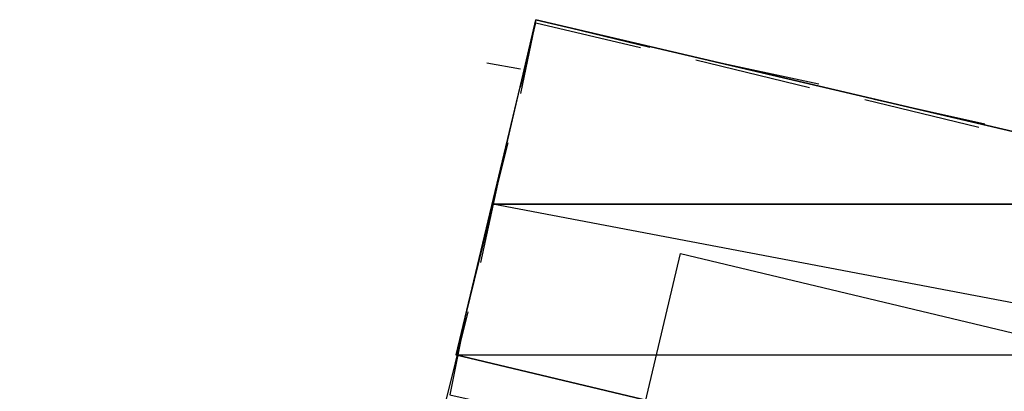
# Model space of a CAD drawing. Header units: feet. Extents: x -79 to 198, y -22 to 181.
# Tile 516 of 656: x 119.13 to 123.4, y 91.15 to 92.76. Entities that reach past the tile are written whole.
import ezdxf

# ---------------------------------------------------------------- set-up
doc = ezdxf.new("R2010")
doc.units = ezdxf.units.FT
for name, color, linetype in [('A-LINEA', 7, 'CONTINUOUS'), ('A-LINEA-GRUESA', 7, 'CONTINUOUS'), ('A-MURO-CONCRETO', 8, 'CONTINUOUS')]:
    doc.layers.add(name, color=color, linetype=linetype)

msp = doc.modelspace()

# ---------------------------------------------------------------- linework, layer by layer
at = {"layer": 'A-LINEA'}
for p, q in [((122.0667, 92.5911), (122.56, 92.4711)), ((122.0667, 92.5911), (122.56, 92.4711)), ((122.6, 92.4844), (122.1067, 92.5911)), ((122.6, 92.4844), (122.1067, 92.5911)), ((122.8, 92.4178), (123.2933, 92.2978)), ((122.8, 92.4178), (123.2933, 92.2978)), ((123.32, 92.3111), (122.84, 92.4178)), ((123.32, 92.3111), (122.84, 92.4178)), ((121.1333, 91.7511), (121.2533, 92.2311)), ((121.1333, 91.7511), (121.2533, 92.2311)), ((121.24, 92.2044), (121.1333, 91.7111)), ((121.24, 92.2044), (121.1333, 91.7111)), ((120.96, 91.0178), (121.08, 91.4978)), ((120.96, 91.0178), (121.08, 91.4978))]:
    msp.add_line(p, q, dxfattribs=at)
for points in [[(124.44, 90.4978), (124.7867, 91.9644), (121.3733, 92.7644), (121.0267, 91.3111), (124.44, 90.4978)], [(124.44, 90.4978), (124.7867, 91.9644), (121.3733, 92.7644), (121.0267, 91.3111), (124.44, 90.4978)], [(121.8667, 92.6444), (121.3733, 92.7644), (121.3067, 92.4444)], [(121.8667, 92.6444), (121.3733, 92.7644), (121.3067, 92.4444)], [(121.3067, 92.4711), (121.3733, 92.7511), (121.8267, 92.6444)], [(121.3067, 92.4711), (121.3733, 92.7511), (121.8267, 92.6444)], [(117.0933, 59.0178), (114.4, 59.6578), (118.2, 75.6978), (122, 91.7511), (124.68, 91.1111)], [(117.0933, 59.0178), (114.4, 59.6578), (118.2, 75.6978), (122, 91.7511), (124.68, 91.1111)], [(121.0667, 91.4711), (121, 91.1378), (121.48, 91.0311)], [(121.0667, 91.4711), (121, 91.1378), (121.48, 91.0311)]]:
    msp.add_lwpolyline(points, dxfattribs=at)
at = {"layer": 'A-LINEA-GRUESA'}
msp.add_line((121.16, 92.5778), (121.3067, 92.5511), dxfattribs=at)
msp.add_line((121.16, 92.5778), (121.3067, 92.5511), dxfattribs=at)
msp.add_line((121.16, 92.5778), (121.3067, 92.5511), dxfattribs=at)
msp.add_line((121.16, 92.5778), (121.3067, 92.5511), dxfattribs=at)
at = {"layer": 'A-MURO-CONCRETO'}
for points in [[(121.3733, 92.7644), (124.7867, 91.9644), (121.1867, 91.9644), (121.3733, 92.7644), (121.3733, 92.7644)], [(121.3733, 92.7644), (124.7867, 91.9644), (121.1867, 91.9644), (121.3733, 92.7644), (121.3733, 92.7644)], [(121.1867, 91.9644), (121.0267, 91.3111), (124.6267, 91.3111), (121.1867, 91.9644)], [(121.1867, 91.9644), (121.0267, 91.3111), (124.6267, 91.3111), (121.1867, 91.9644)], [(121.1867, 91.9644), (124.7867, 91.9644), (124.6267, 91.3111), (121.1867, 91.9644), (121.1867, 91.9644)], [(121.1867, 91.9644), (124.7867, 91.9644), (124.6267, 91.3111), (121.1867, 91.9644), (121.1867, 91.9644)], [(121.0267, 91.3111), (124.6267, 91.3111), (124.44, 90.4978), (121.0267, 91.3111), (121.0267, 91.3111)], [(121.0267, 91.3111), (124.6267, 91.3111), (124.44, 90.4978), (121.0267, 91.3111), (121.0267, 91.3111)]]:
    msp.add_lwpolyline(points, dxfattribs=at)

doc.saveas('drawing.dxf')
